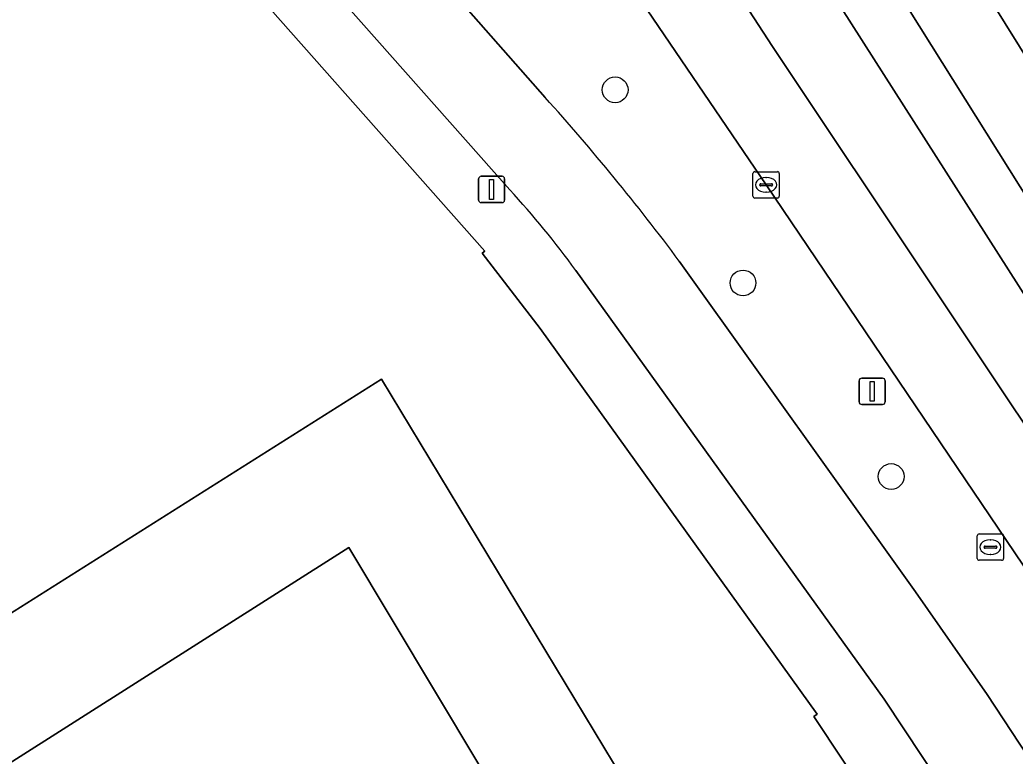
# Model space of a CAD drawing. Extents: x 159279 to 160377, y 384531 to 385888.
# Drawn here: x 159662.39 to 159700.16, y 385800.11 to 385828.07 of the extents above; entities that cross this region are included whole.
import ezdxf

# ---------------------------------------------------------------- set-up
doc = ezdxf.new("R2010")
doc.units = 0
for name, color, linetype in [('IMGEO_Berm_groen', 7, 'Continuous'), ('IMGEO_Boom', 7, 'Continuous'), ('IMGEO_Fietspad_gesloten', 7, 'Continuous'), ('IMGEO_Groenvoorziening', 7, 'Continuous'), ('IMGEO_Kolk', 7, 'Continuous'), ('IMGEO_Lichtmast', 7, 'Continuous'), ('IMGEO_Parkeervlak_open', 7, 'Continuous'), ('IMGEO_Rijbaan_lokaal_open', 7, 'Continuous'), ('IMGEO_Rijbaan_regionaal_gesloten', 7, 'Continuous'), ('IMGEO_Rioolput', 7, 'Continuous'), ('IMGEO_Voetpad_open', 7, 'Continuous')]:
    doc.layers.add(name, color=color, linetype=linetype)

msp = doc.modelspace()

# ---------------------------------------------------------------- linework, layer by layer
at = {"layer": 'IMGEO_Berm_groen'}
for points in [[(159738.322, 385767.278), (159736.444, 385766.128), (159735.66, 385767.382), (159737.528, 385768.544), (159737.075, 385769.267), (159735.956, 385770.912), (159725.619, 385785.083), (159715.282, 385799.254), (159712.332, 385803.29), (159707.799, 385809.962), (159705.058, 385814.223), (159676.54, 385859.719)], [(159674.645, 385858.209), (159702.65, 385814.271), (159713.651, 385797.011), (159742.112, 385751.474), (159743.033, 385750), (159743.428, 385749.368), (159744.241, 385748.077), (159744.831, 385747.252), (159749.855, 385739.794), (159750.913, 385738.062), (159768.896, 385709.323), (159778.941, 385693.229), (159793.539, 385669.839), (159797.627, 385672.389), (159783.004, 385695.767), (159773.122, 385711.566), (159749.122, 385750), (159741.174, 385762.728), (159738.322, 385767.278)], [(159722.433, 385774.919), (159701.096, 385806.426), (159690.712, 385821.808), (159679.722, 385837.993), (159669.916, 385852.514), (159669.303, 385853.417)], [(159662.531, 385847.606), (159682.323, 385825.123)], [(159687.413, 385818.912), (159696.373, 385806.344), (159699.097, 385802.447), (159705.884, 385792.137), (159733.796, 385750), (159741.394, 385738.529), (159749.346, 385725.761), (159772.286, 385689.072), (159776.137, 385682.914), (159777.721, 385683.906), (159777.482, 385684.401), (159767.196, 385706.167), (159766.847, 385706.879), (159766.188, 385707.929), (159755.331, 385725.309), (159747.142, 385738.443), (159744.886, 385741.795), (159739.326, 385750), (159733.946, 385757.94), (159722.433, 385774.919)]]:
    msp.add_lwpolyline(points, dxfattribs=at)
msp.add_arc((159618.156, 385767.346), 86.346, 36.66985, 42.00033, dxfattribs=at)
at = {"layer": 'IMGEO_Boom'}
for centre in [(159684.978, 385825.415), (159689.832, 385818.08), (159695.456, 385810.729)]:
    msp.add_circle(centre, 0.489, dxfattribs=at)
at = {"layer": 'IMGEO_Fietspad_gesloten'}
for points in [[(159682.323, 385825.123), (159662.531, 385847.606)], [(159662.372, 385842.634), (159680.977, 385821.616)], [(159776.137, 385682.914), (159772.286, 385689.072), (159749.346, 385725.761), (159741.394, 385738.529), (159733.796, 385750), (159705.884, 385792.137), (159699.097, 385802.447), (159696.373, 385806.344), (159687.413, 385818.912)], [(159683.485, 385818.555), (159695.188, 385802.278), (159729.815, 385750), (159737.215, 385738.828), (159738.844, 385736.282), (159769.444, 385687.297), (159773.292, 385681.136), (159801.995, 385635.214), (159838.479, 385576.785), (159874.063, 385519.7), (159876.93, 385521.556), (159841.351, 385578.498), (159804.978, 385636.776), (159794.348, 385653.769), (159776.137, 385682.914)]]:
    msp.add_lwpolyline(points, dxfattribs=at)
for centre, radius, start, end in [((159618.156, 385767.346), 86.346, 36.66985, 42.00033), ((159656.121, 385798.693), 33.813, 35.9744, 42.6838)]:
    msp.add_arc(centre, radius, start, end, dxfattribs=at)
at = {"layer": 'IMGEO_Groenvoorziening'}
for points in [[(159699.223, 385791.775), (159699.101, 385791.701), (159692.521, 385801.611), (159692.652, 385801.706), (159682.134, 385816.347), (159679.934, 385819.207), (159680.036, 385819.294), (159660.88, 385840.92), (159654.797, 385840.882), (159649.953, 385840.851), (159644.349, 385834.461), (159643.404, 385833.358), (159634.208, 385822.567), (159626.684, 385813.536), (159618.797, 385803.761), (159614.311, 385798.07), (159612.642, 385795.389), (159622.991, 385786.902), (159625.455, 385784.808), (159626.718, 385783.067), (159628.203, 385781.012), (159643.254, 385756.554)], [(159638.36, 385790.576), (159676.111, 385814.423), (159690.056, 385791.33)]]:
    msp.add_lwpolyline(points, dxfattribs=at)
at = {"layer": 'IMGEO_Kolk'}
for p, q in [((159690.209, 385821.381), (159690.209, 385822.233)), ((159690.284, 385822.307), (159691.136, 385822.307)), ((159690.697, 385822.087), (159690.722, 385822.087)), ((159691.21, 385822.233), (159691.21, 385821.381)), ((159690.468, 385821.801), (159690.468, 385821.813)), ((159690.906, 385821.764), (159690.508, 385821.764)), ((159690.511, 385821.85), (159690.909, 385821.85)), ((159690.952, 385821.813), (159690.952, 385821.801)), ((159691.136, 385821.307), (159690.284, 385821.307)), ((159690.72, 385821.527), (159690.695, 385821.527))]:
    msp.add_line(p, q, dxfattribs=at)
for points in [[(159690.209, 385821.381), (159690.209, 385822.233)], [(159690.284, 385822.307), (159691.136, 385822.307)], [(159691.21, 385822.233), (159691.21, 385821.381)], [(159691.136, 385821.307), (159690.284, 385821.307)]]:
    msp.add_lwpolyline(points, dxfattribs=at)
for centre, radius, start, end in [((159690.286, 385822.231), 0.0765, 91.552, 178.448), ((159690.286, 385822.231), 0.0765, 91.552, 178.448), ((159691.134, 385822.231), 0.0765, 1.552, 88.448), ((159691.134, 385822.231), 0.0765, 1.552, 88.448), ((159690.508, 385821.81), 0.0403, 85.8775, 175.7526), ((159690.505, 385821.8), 0.0366, 178.938, 274.7102), ((159690.909, 385821.807), 0.043, 264.8664, 352.4533), ((159690.913, 385821.812), 0.0386, 1.7309, 96.639), ((159690.286, 385821.383), 0.0765, 181.552, 268.448), ((159690.286, 385821.383), 0.0765, 181.552, 268.448), ((159691.134, 385821.383), 0.0765, 271.552, 358.448), ((159691.134, 385821.383), 0.0765, 271.552, 358.448)]:
    msp.add_arc(centre, radius, start, end, dxfattribs=at)
for centre, major_axis, ratio, start_param, end_param in [((159690.696, 385821.807), (-0.387, 0.002), 0.722429, 4.712389, 7.853982), ((159690.721, 385821.807), (-0.39, 0.002), 0.717154, 1.570796, 4.712389)]:
    msp.add_ellipse(centre, major_axis=major_axis, ratio=ratio, start_param=start_param, end_param=end_param, dxfattribs=at)
at = {"layer": 'IMGEO_Lichtmast'}
for p, q in [((159679.795, 385821.231), (159679.795, 385822.031)), ((159679.795, 385822.031), (159679.795, 385821.231)), ((159679.895, 385822.131), (159680.685, 385822.131)), ((159680.685, 385822.131), (159679.895, 385822.131)), ((159680.785, 385822.031), (159680.785, 385821.231)), ((159680.785, 385821.231), (159680.785, 385822.031)), ((159680.685, 385821.131), (159679.895, 385821.131)), ((159679.895, 385821.131), (159680.685, 385821.131)), ((159694.338, 385814.466), (159695.128, 385814.466)), ((159695.128, 385814.466), (159694.338, 385814.466)), ((159694.238, 385813.566), (159694.238, 385814.366)), ((159694.238, 385814.366), (159694.238, 385813.566)), ((159695.228, 385814.366), (159695.228, 385813.566)), ((159695.228, 385813.566), (159695.228, 385814.366)), ((159695.128, 385813.466), (159694.338, 385813.466)), ((159694.338, 385813.466), (159695.128, 385813.466))]:
    msp.add_line(p, q, dxfattribs=at)
for points in [[(159680.215, 385822.006), (159680.365, 385822.006), (159680.365, 385821.256), (159680.215, 385821.256), (159680.215, 385822.006)], [(159694.658, 385814.341), (159694.808, 385814.341), (159694.808, 385813.591), (159694.658, 385813.591), (159694.658, 385814.341)]]:
    msp.add_lwpolyline(points, dxfattribs=at)
for centre, start, end in [((159679.895, 385822.031), 90, 180), ((159679.895, 385822.031), 90, 180), ((159680.685, 385822.031), 0, 90), ((159680.685, 385822.031), 360, 90), ((159679.895, 385821.231), 180, 270), ((159679.895, 385821.231), 180, 270), ((159680.685, 385821.231), 270, 0), ((159680.685, 385821.231), 270, 0), ((159694.338, 385814.366), 90, 180), ((159694.338, 385814.366), 90, 180), ((159695.128, 385814.366), 0, 90), ((159695.128, 385814.366), 360, 90), ((159694.338, 385813.566), 180, 270), ((159694.338, 385813.566), 180, 270), ((159695.128, 385813.566), 270, 0), ((159695.128, 385813.566), 270, 0)]:
    msp.add_arc(centre, 0.1, start, end, dxfattribs=at)
at = {"layer": 'IMGEO_Parkeervlak_open'}
msp.add_lwpolyline([(159686.422, 385788.742), (159686.627, 385789.26), (159690.056, 385791.33), (159676.111, 385814.423), (159638.36, 385790.576), (159637.935, 385790.308), (159640.545, 385786.204), (159640.969, 385786.473), (159674.867, 385808.033)], close=True, dxfattribs=at)
at = {"layer": 'IMGEO_Rijbaan_lokaal_open'}
msp.add_lwpolyline([(159686.422, 385788.742), (159674.867, 385808.033), (159640.969, 385786.473)], dxfattribs=at)
at = {"layer": 'IMGEO_Rijbaan_regionaal_gesloten'}
for points in [[(159722.474, 385795.185), (159680.046, 385862.823), (159680.046, 385862.823), (159678.762, 385861.686), (159702.63, 385823.367), (159717.527, 385799.451), (159724.33, 385787.803), (159725.619, 385785.083), (159735.956, 385770.912), (159729.239, 385781.429)], [(159678.762, 385861.686), (159676.54, 385859.719), (159705.058, 385814.223), (159707.799, 385809.962), (159712.332, 385803.29), (159715.282, 385799.254), (159725.619, 385785.083), (159724.33, 385787.803), (159717.527, 385799.451), (159702.63, 385823.367)], [(159674.645, 385858.209), (159672.145, 385855.967), (159690.947, 385827.06), (159703.328, 385808.504), (159705.539, 385805.19), (159702.65, 385814.271)]]:
    msp.add_lwpolyline(points, close=True, dxfattribs=at)
msp.add_lwpolyline([(159717.934, 385786.613), (159706.49, 385803.765), (159705.539, 385805.19), (159703.328, 385808.504), (159690.947, 385827.06), (159672.145, 385855.967), (159669.303, 385853.417), (159669.916, 385852.514), (159679.722, 385837.993), (159690.712, 385821.808), (159701.096, 385806.426), (159722.433, 385774.919)], dxfattribs=at)
at = {"layer": 'IMGEO_Rioolput'}
for p, q in [((159698.722, 385807.621), (159698.722, 385808.473)), ((159698.797, 385808.547), (159699.649, 385808.547)), ((159699.723, 385808.473), (159699.723, 385807.621)), ((159698.981, 385808.041), (159698.981, 385808.053)), ((159699.419, 385808.004), (159699.021, 385808.004)), ((159699.024, 385808.09), (159699.422, 385808.09)), ((159699.21, 385808.327), (159699.235, 385808.327)), ((159699.465, 385808.053), (159699.465, 385808.041)), ((159699.233, 385807.767), (159699.208, 385807.767)), ((159699.649, 385807.547), (159698.797, 385807.547))]:
    msp.add_line(p, q, dxfattribs=at)
for points in [[(159698.722, 385807.621), (159698.722, 385808.473)], [(159698.797, 385808.547), (159699.649, 385808.547)], [(159699.723, 385808.473), (159699.723, 385807.621)], [(159699.649, 385807.547), (159698.797, 385807.547)]]:
    msp.add_lwpolyline(points, dxfattribs=at)
for centre, radius, start, end in [((159698.799, 385808.471), 0.0765, 91.552, 178.448), ((159698.799, 385808.471), 0.0765, 91.552, 178.448), ((159699.647, 385808.471), 0.0765, 1.552, 88.448), ((159699.647, 385808.471), 0.0765, 1.552, 88.448), ((159699.021, 385808.05), 0.0403, 85.8775, 175.7526), ((159699.018, 385808.04), 0.0366, 178.938, 274.7102), ((159699.422, 385808.047), 0.043, 264.8664, 352.4533), ((159699.426, 385808.052), 0.0386, 1.7309, 96.639), ((159698.799, 385807.623), 0.0765, 181.552, 268.448), ((159698.799, 385807.623), 0.0765, 181.552, 268.448), ((159699.647, 385807.623), 0.0765, 271.552, 358.448), ((159699.647, 385807.623), 0.0765, 271.552, 358.448)]:
    msp.add_arc(centre, radius, start, end, dxfattribs=at)
for centre, major_axis, ratio, start_param, end_param in [((159699.209, 385808.047), (-0.387, 0.002), 0.722429, 4.712389, 7.853982), ((159699.234, 385808.047), (-0.39, 0.002), 0.717154, 1.570796, 4.712389)]:
    msp.add_ellipse(centre, major_axis=major_axis, ratio=ratio, start_param=start_param, end_param=end_param, dxfattribs=at)
at = {"layer": 'IMGEO_Voetpad_open'}
for points in [[(159680.977, 385821.616), (159662.372, 385842.634), (159660.88, 385840.92), (159680.036, 385819.294), (159679.934, 385819.207), (159682.134, 385816.347), (159692.652, 385801.706), (159692.521, 385801.611), (159699.101, 385791.701), (159699.223, 385791.775), (159726.938, 385750), (159735.797, 385736.646), (159738.636, 385732.144), (159738.791, 385732.214), (159743.914, 385723.996), (159744.035, 385724.049), (159749.138, 385715.904), (159749.261, 385715.962), (159767.806, 385686.274), (159771.593, 385680.211), (159781.584, 385664.207), (159782.705, 385662.411), (159800.362, 385634.127), (159814.04, 385612.258)], [(159801.995, 385635.214), (159773.292, 385681.136), (159769.444, 385687.297), (159738.844, 385736.282), (159737.215, 385738.828), (159729.815, 385750), (159695.188, 385802.278), (159683.485, 385818.555)]]:
    msp.add_lwpolyline(points, dxfattribs=at)
msp.add_arc((159656.121, 385798.693), 33.813, 35.9744, 42.6838, dxfattribs=at)

doc.saveas('drawing.dxf')
